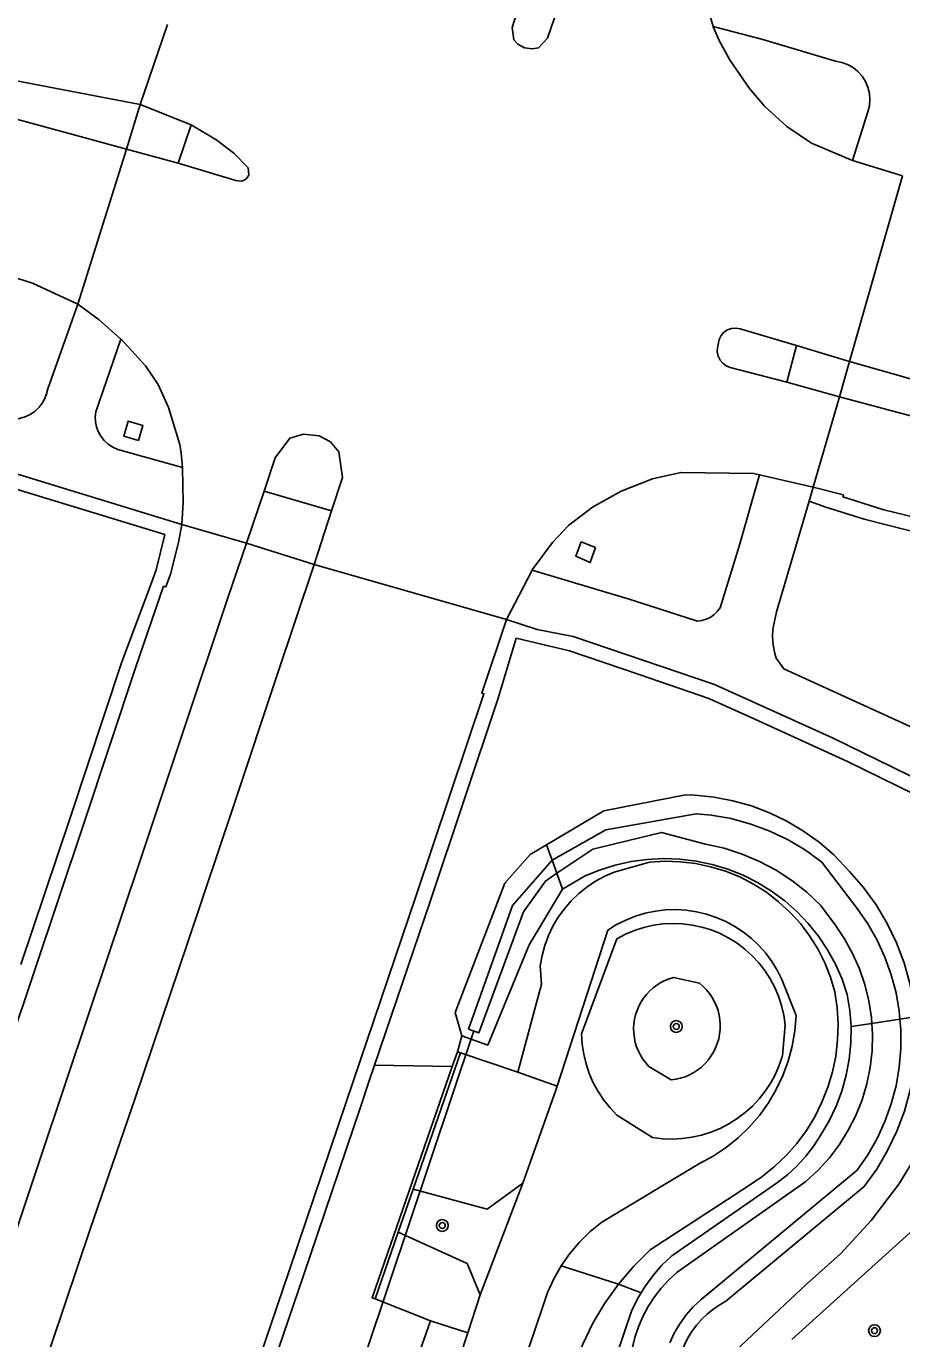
# Model space of a CAD drawing. Extents: x 131000 to 133013, y 393000 to 396501.
# Drawn here: x 131170.8 to 131229.8, y 393483.9 to 393572.3 of the extents above; entities that cross this region are included whole.
import ezdxf

# ---------------------------------------------------------------- set-up
doc = ezdxf.new("R2010")
doc.units = 0
for name, color, linetype in [('gg-knt-BGT kruinlijn', 7, 'Continuous'), ('gg-kwrk-duiker nz buis', 7, 'Continuous'), ('gt-symb-boom', 7, 'Continuous'), ('gx-grn-maaiveld', 7, 'Continuous')]:
    doc.layers.add(name, color=color, linetype=linetype)

# ---------------------------------------------------------------- blocks, each defined once
blk = doc.blocks.new('gt0-BOOM')
at = {"layer": 'gt-symb-boom'}
for radius in [0.4, 0.2]:
    blk.add_circle((0, 0), radius, dxfattribs=at)

msp = doc.modelspace()

# ---------------------------------------------------------------- linework, layer by layer
at = {"layer": 'gg-knt-BGT kruinlijn'}
for p, q in [((131210.63, 393511.795), (131211.25, 393512.107)), ((131211.25, 393512.107), (131211.895, 393512.365)), ((131211.895, 393512.365), (131212.561, 393512.565)), ((131212.561, 393512.565), (131213.241, 393512.706)), ((131213.241, 393512.706), (131213.931, 393512.786)), ((131213.931, 393512.786), (131214.625, 393512.807)), ((131214.625, 393512.807), (131215.319, 393512.766)), ((131215.319, 393512.766), (131216.006, 393512.666)), ((131216.006, 393512.666), (131216.682, 393512.505)), ((131216.682, 393512.505), (131217.341, 393512.286)), ((131217.341, 393512.286), (131217.979, 393512.01)), ((131210.039, 393511.429), (131210.63, 393511.795)), ((131217.979, 393512.01), (131218.59, 393511.68)), ((131218.59, 393511.68), (131219.17, 393511.297)), ((131219.17, 393511.297), (131219.714, 393510.865)), ((131219.714, 393510.865), (131220.218, 393510.387)), ((131220.218, 393510.387), (131220.679, 393509.867)), ((131220.679, 393509.867), (131221.092, 393509.309)), ((131221.092, 393509.309), (131221.455, 393508.717)), ((131221.455, 393508.717), (131221.765, 393508.095)), ((131221.765, 393508.095), (131222.722, 393505.674)), ((131222.722, 393505.674), (131222.638, 393504.636)), ((131222.638, 393504.636), (131222.46, 393503.61)), ((131222.46, 393503.61), (131222.191, 393502.604)), ((131222.191, 393502.604), (131221.832, 393501.626)), ((131221.832, 393501.626), (131221.386, 393500.685)), ((131204.296, 393494.367), (131206.529, 393500.646)), ((131206.618, 393500.92), (131206.529, 393500.646)), ((131221.386, 393500.685), (131220.857, 393499.788)), ((131220.857, 393499.788), (131220.25, 393498.942)), ((131220.25, 393498.942), (131219.568, 393498.155)), ((131219.568, 393498.155), (131218.819, 393497.432)), ((131218.819, 393497.432), (131218.007, 393496.78)), ((131217.14, 393496.203), (131216.224, 393495.707)), ((131218.007, 393496.78), (131217.14, 393496.203)), ((131216.224, 393495.707), (131209.631, 393491.748)), ((131201.897, 393492.633), (131204.296, 393494.367)), ((131196.921, 393493.974), (131201.897, 393492.633)), ((131209.631, 393491.748), (131208.847, 393491.112)), ((131200.555, 393488.966), (131195.911, 393491.063)), ((131208.847, 393491.112), (131208.125, 393490.406)), ((131208.125, 393490.406), (131207.471, 393489.636)), ((131207.471, 393489.636), (131206.892, 393488.809)), ((131201.428, 393486.84), (131200.555, 393488.966)), ((131206.892, 393488.809), (131206.392, 393487.932)), ((131206.392, 393487.932), (131205.976, 393487.012)), ((131200.6, 393484.293), (131201.428, 393486.84)), ((131205.976, 393487.012), (131205.647, 393486.057)), ((131205.647, 393486.057), (131183.555, 393420.538)), ((131200.6, 393484.293), (131200.045, 393482.585))]:
    msp.add_line(p, q, dxfattribs=at)
msp.add_lwpolyline([(131212.403, 393502.729), (131212.238, 393502.995), (131212.096, 393503.274), (131211.979, 393503.565), (131211.887, 393503.864), (131211.823, 393504.171), (131211.785, 393504.482), (131211.774, 393504.795), (131211.791, 393505.107), (131211.835, 393505.417), (131211.906, 393505.722), (131212.003, 393506.02), (131212.126, 393506.308), (131212.274, 393506.585), (131212.445, 393506.847), (131212.638, 393507.093), (131212.852, 393507.322), (131213.085, 393507.531), (131213.335, 393507.719), (131213.601, 393507.885), (131213.881, 393508.026), (131214.171, 393508.143), (131214.471, 393508.234), (131216.218, 393507.843), (131216.462, 393507.633), (131216.687, 393507.402), (131216.89, 393507.152), (131217.071, 393506.885), (131217.227, 393506.604), (131217.358, 393506.31), (131217.463, 393506.005), (131217.541, 393505.692), (131217.59, 393505.374), (131217.612, 393505.053), (131217.605, 393504.731), (131217.57, 393504.411), (131217.507, 393504.095), (131217.416, 393503.786), (131217.299, 393503.486), (131217.155, 393503.197), (131216.987, 393502.922), (131216.795, 393502.664), (131216.582, 393502.423), (131216.348, 393502.201), (131216.095, 393502.002), (131215.826, 393501.825), (131215.542, 393501.672), (131215.246, 393501.545), (131214.94, 393501.445), (131214.626, 393501.372), (131214.307, 393501.327), (131212.801, 393502.246), (131212.592, 393502.479), (131212.403, 393502.729)], dxfattribs=at)
at = {"layer": 'gg-kwrk-duiker nz buis'}
msp.add_line((131193.781, 393483.063), (131200.996, 393504.632), dxfattribs=at)
at = {"layer": 'gx-grn-maaiveld'}
for p, q in [((131180.349, 393572.443), (131178.523, 393567.067)), ((131177.592, 393564.042), (131178.523, 393567.067)), ((131178.523, 393567.067), (131181.955, 393565.68)), ((131181.955, 393565.68), (131181.087, 393563.098)), ((131174.316, 393553.6), (131177.592, 393564.042)), ((131177.592, 393564.042), (131181.087, 393563.098)), ((131229.904, 393562.253), (131226.538, 393563.286)), ((131229.904, 393562.253), (131226.316, 393549.743)), ((131222.103, 393548.34), (131222.756, 393550.816)), ((131222.756, 393550.816), (131226.316, 393549.743)), ((131226.316, 393549.743), (131225.657, 393547.365)), ((131222.103, 393548.34), (131225.657, 393547.365)), ((131223.607, 393540.339), (131223.882, 393541.273)), ((131185.688, 393537.5), (131186.883, 393541.008)), ((131186.883, 393541.008), (131191.41, 393539.669)), ((131190.235, 393536.058), (131191.41, 393539.669)), ((131181.322, 393538.767), (131185.688, 393537.5)), ((131190.235, 393536.058), (131185.688, 393537.5)), ((131203.2, 393532.361), (131190.235, 393536.058)), ((131203.2, 393532.361), (131204.932, 393535.69)), ((131205.912, 393517.169), (131206.282, 393516.146)), ((131206.605, 393515.256), (131209.026, 393516.878)), ((131206.605, 393515.256), (131206.282, 393516.146)), ((131206.605, 393515.256), (131206.99, 393514.193)), ((131206.618, 393500.92), (131210.039, 393511.429)), ((131226.43, 393504.937), (131227.828, 393505.144)), ((131227.828, 393505.144), (131227.829, 393505.134)), ((131229.728, 393505.415), (131227.829, 393505.134)), ((131230.728, 393505.573), (131229.727, 393505.425)), ((131229.727, 393505.425), (131229.728, 393505.415)), ((131200.201, 393504.303), (131199.895, 393503.215)), ((131199.552, 393502.225), (131199.895, 393503.215)), ((131199.895, 393503.215), (131200.104, 393503.146)), ((131199.552, 393502.225), (131194.31, 393502.319)), ((131200.104, 393503.146), (131196.921, 393493.974)), ((131203.966, 393501.863), (131200.104, 393503.146)), ((131206.618, 393500.92), (131203.966, 393501.863)), ((131204.296, 393494.367), (131201.428, 393486.84)), ((131196.921, 393493.974), (131195.911, 393491.063)), ((131194.354, 393486.577), (131195.911, 393491.063)), ((131210.761, 393487.567), (131206.892, 393488.809)), ((131212.284, 393486.989), (131210.761, 393487.567)), ((131198.092, 393485.108), (131194.354, 393486.577)), ((131198.092, 393485.108), (131200.6, 393484.293))]:
    msp.add_line(p, q, dxfattribs=at)
for points in [[(131000, 393583.3), (131008.419, 393583.25), (131022.156, 393582.905), (131035.881, 393582.251), (131049.588, 393581.29), (131060.809, 393580.382), (131071.326, 393579.245), (131084.186, 393577.629), (131095.33, 393575.764), (131109.019, 393572.48), (131117.977, 393569.424), (131124.749, 393567.185), (131129.549, 393565.937), (131138.878, 393563.597), (131147.862, 393561.302), (131157.272, 393558.797), (131170.185, 393555.147), (131170.27, 393555.34), (131171.263, 393555.029), (131174.316, 393553.6)], [(131000, 393579.549), (131000.71, 393579.491), (131016.126, 393577.642), (131031.461, 393575.211), (131081.936, 393566.435), (131116.947, 393560.574), (131134.429, 393557.364), (131142.491, 393555.665), (131150.415, 393553.409), (131154.665, 393551.982), (131157.73, 393550.808), (131165.932, 393547.427), (131170.293, 393545.872), (131170.691, 393545.979), (131171.066, 393546.15), (131171.407, 393546.382), (131171.705, 393546.668), (131171.913, 393546.941), (131172.082, 393547.24), (131172.207, 393547.56), (131172.286, 393547.894), (131174.316, 393553.6)], [(131204.908, 393576.133), (131203.907, 393573.226), (131203.597, 393572.251), (131203.703, 393571.416), (131203.975, 393571.114), (131204.43, 393570.88), (131204.956, 393570.799), (131205.369, 393570.887), (131205.971, 393571.53), (131207.303, 393575.396)], [(131216.241, 393576.294), (131216.461, 393574.631), (131217.128, 393572.323)], [(131226.538, 393563.286), (131223.759, 393564.455), (131222.108, 393565.582), (131220.588, 393566.946), (131219.574, 393568.13), (131218.275, 393570.033), (131217.554, 393571.321), (131217.135, 393572.3), (131217.128, 393572.323)], [(131226.538, 393563.286), (131227.56, 393566.56), (131227.662, 393566.969), (131227.697, 393567.389), (131227.663, 393567.809), (131227.563, 393568.218), (131227.397, 393568.605), (131227.171, 393568.961), (131226.89, 393569.275), (131226.562, 393569.541), (131226.196, 393569.749), (131225.801, 393569.896), (131225.387, 393569.977), (131220.492, 393571.447), (131217.128, 393572.323)], [(131178.523, 393567.067), (131171.243, 393568.457), (131165.182, 393569.63), (131158.482, 393570.911), (131158.3, 393570.918), (131158.124, 393570.874), (131157.967, 393570.782), (131157.826, 393570.627), (131157.742, 393570.436), (131157.671, 393570.126), (131157.649, 393569.96), (131157.672, 393569.793), (131157.741, 393569.64), (131157.843, 393569.516), (131157.974, 393569.424), (131158.125, 393569.369), (131163.236, 393567.976), (131169.348, 393566.3), (131174.229, 393564.967), (131177.592, 393564.042)], [(131181.087, 393563.098), (131184.959, 393561.931), (131185.32, 393561.892), (131185.486, 393561.942), (131185.634, 393562.035), (131185.765, 393562.178), (131185.831, 393562.317), (131185.801, 393562.782), (131184.826, 393563.78), (131183.687, 393564.651), (131181.955, 393565.68)], [(131181.322, 393538.767), (131169.076, 393542.505), (131158.69, 393546.494), (131153.372, 393548.689), (131149.186, 393550.052), (131141.305, 393552.265), (131133.288, 393553.924), (131129.311, 393554.644)], [(131174.316, 393553.6), (131175.756, 393552.55), (131177.216, 393551.253)], [(131222.756, 393550.816), (131218.955, 393551.936), (131218.667, 393551.99), (131218.374, 393551.968), (131218.097, 393551.871), (131217.858, 393551.709), (131217.667, 393551.492), (131217.538, 393551.234), (131217.421, 393550.673), (131217.412, 393550.384), (131217.473, 393550.101), (131217.6, 393549.841), (131217.783, 393549.623), (131218.013, 393549.455), (131218.276, 393549.346), (131222.103, 393548.34)], [(131177.216, 393551.253), (131175.522, 393546.351), (131175.485, 393546.015), (131175.499, 393545.678), (131175.564, 393545.346), (131175.678, 393545.028), (131175.856, 393544.705), (131176.084, 393544.416), (131176.357, 393544.168), (131176.667, 393543.968), (131177.005, 393543.822), (131181.368, 393542.603)], [(131181.368, 393542.603), (131181.284, 393543.557), (131181.178, 393544.145), (131180.434, 393546.644), (131179.718, 393548.201), (131178.865, 393549.445), (131177.225, 393551.245), (131177.216, 393551.253)], [(131241.237, 393545.502), (131235.814, 393547.051), (131226.316, 393549.743)], [(131151.913, 393548.112), (131153.026, 393547.75), (131158.32, 393545.565), (131168.75, 393541.559), (131180.172, 393538.073), (131179.596, 393535.712), (131179.303, 393534.901), (131177.263, 393529.442), (131173.767, 393518.934), (131170.481, 393509.098)], [(131223.882, 393541.273), (131223.883, 393541.277), (131225.657, 393547.365)], [(131241.223, 393543.468), (131236.129, 393544.709), (131230.866, 393545.977), (131225.657, 393547.365)], [(131178.395, 393544.421), (131177.413, 393544.713), (131177.702, 393545.719), (131178.703, 393545.436), (131178.395, 393544.421)], [(131186.883, 393541.008), (131187.618, 393543.245), (131188.61, 393544.564), (131189.53, 393544.843), (131190.581, 393544.73), (131191.34, 393544.326), (131191.903, 393543.661), (131192.142, 393541.922), (131191.41, 393539.669)], [(131181.368, 393542.603), (131181.371, 393542.567), (131181.419, 393540.237), (131181.322, 393538.767)], [(131204.932, 393535.69), (131204.939, 393535.704), (131206.297, 393537.543), (131207.39, 393538.684), (131209.005, 393539.926), (131210.944, 393541.014), (131213.037, 393541.832), (131214.946, 393542.267), (131219.861, 393542.196), (131220.26, 393542.104)], [(131204.932, 393535.69), (131211.464, 393533.718), (131216.083, 393532.254), (131216.374, 393532.289), (131216.657, 393532.369), (131216.923, 393532.492), (131217.186, 393532.671), (131217.415, 393532.892), (131217.603, 393533.149), (131218.893, 393537.305), (131220.26, 393542.104)], [(131223.882, 393541.273), (131223.876, 393541.274), (131220.26, 393542.104)], [(131245.438, 393535.641), (131237.441, 393537.616), (131228.64, 393539.755), (131225.883, 393540.611), (131225.914, 393540.764), (131223.882, 393541.273)], [(131240.376, 393520.747), (131233.515, 393523.726), (131221.893, 393529.027), (131221.392, 393529.745), (131221.286, 393530.061), (131221.181, 393530.656), (131221.143, 393531.202), (131221.163, 393531.709), (131221.411, 393532.871), (131223.607, 393540.339)], [(131241.639, 393535.544), (131232.788, 393537.718), (131227.322, 393539.117), (131224.723, 393539.924), (131223.607, 393540.339)], [(131141.1, 393410.232), (131143.099, 393417.195), (131146.979, 393431.217), (131150.017, 393442.189), (131153.069, 393452.642), (131157.2, 393466.199), (131159.13, 393472.051), (131162.138, 393481.126), (131165.209, 393490.244), (131169.691, 393503.578), (131174.716, 393518.618), (131178.206, 393529.109), (131180.088, 393534.593), (131180.242, 393534.556), (131180.552, 393535.415), (131181.108, 393537.541), (131181.322, 393538.767)], [(131146.136, 393411.564), (131148.085, 393418.296), (131150.502, 393427.188), (131153.205, 393436.943), (131156.236, 393447.613), (131159.117, 393457.347), (131162.018, 393466.818), (131165.285, 393476.595), (131168.364, 393485.837), (131171.76, 393495.945), (131175.11, 393505.947), (131178.497, 393516.045), (131181.395, 393524.751), (131184.405, 393533.743), (131185.688, 393537.5)], [(131209.215, 393537.202), (131208.845, 393536.187), (131207.883, 393536.622), (131208.247, 393537.584), (131209.215, 393537.202)], [(131190.235, 393536.058), (131187.735, 393528.566), (131184.857, 393519.922), (131181.699, 393510.544), (131178.169, 393500.104), (131175.155, 393491.271), (131171.669, 393480.913), (131168.938, 393472.986), (131166.241, 393465.121), (131163.812, 393455.424), (131161.36, 393445.724), (131159.886, 393439.878), (131156.442, 393430.929), (131152.767, 393421.656), (131149.224, 393412.852), (131148.382, 393410.857)], [(131203.2, 393532.361), (131201.54, 393527.396), (131201.686, 393527.35), (131197.103, 393513.684), (131192.41, 393499.824), (131188.568, 393488.475), (131184.162, 393475.505), (131182.119, 393469.867), (131180.076, 393464.911), (131175.927, 393456.326), (131171.794, 393448.062), (131169.14, 393442.914), (131167.855, 393439.886), (131162.626, 393426.837), (131157.815, 393414.892), (131154.235, 393406.181), (131154.037, 393405.688)], [(131232.302, 393520.904), (131225.218, 393524.36), (131217.215, 393527.969), (131207.709, 393531.214), (131205.278, 393531.686), (131203.2, 393532.361)], [(131194.31, 393502.319), (131198.051, 393513.365), (131202.639, 393527.046), (131203.862, 393531.095), (131207.451, 393530.245), (131212.149, 393528.642), (131216.847, 393527.038), (131219.943, 393525.642), (131226.182, 393522.777), (131231.863, 393520.005), (131232.687, 393519.629)], [(131205.912, 393517.169), (131209.764, 393519.47), (131215.282, 393520.541), (131215.902, 393520.53), (131217.195, 393520.394), (131218.472, 393520.148), (131219.722, 393519.793), (131220.938, 393519.331), (131222.108, 393518.765), (131223.226, 393518.101), (131224.282, 393517.343), (131225.269, 393516.496), (131226.317, 393515.385), (131227.27, 393514.293), (131228.122, 393513.121), (131228.865, 393511.878), (131229.494, 393510.573), (131230.005, 393509.216), (131230.392, 393507.82), (131230.652, 393506.395)], [(131229.727, 393505.425), (131229.681, 393505.959), (131229.463, 393507.203), (131229.138, 393508.422), (131228.709, 393509.609), (131228.179, 393510.754), (131227.551, 393511.849), (131226.831, 393512.886), (131224.462, 393516.001), (131223.355, 393516.804), (131222.181, 393517.504), (131220.948, 393518.096), (131219.667, 393518.575), (131218.349, 393518.937), (131217.003, 393519.18), (131215.991, 393519.269), (131209.892, 393518.184), (131206.282, 393516.146)], [(131227.828, 393505.144), (131227.802, 393505.548), (131227.631, 393506.663), (131227.361, 393507.758), (131226.995, 393508.824), (131226.537, 393509.854), (131225.988, 393510.839), (131225.355, 393511.772), (131224.373, 393513.097), (131223.448, 393513.973), (131222.448, 393514.762), (131221.382, 393515.459), (131220.258, 393516.057), (131219.084, 393516.553), (131217.871, 393516.941), (131216.628, 393517.219), (131213.65, 393518.008), (131209.026, 393516.878)], [(131200.201, 393504.303), (131199.754, 393505.868), (131203.101, 393514.581), (131204.809, 393516.51), (131205.912, 393517.169)], [(131206.605, 393515.256), (131205.827, 393514.735), (131204.343, 393512.648), (131201.339, 393504.504), (131200.651, 393504.752), (131203.61, 393513.084), (131206.282, 393516.146)], [(131210.761, 393487.567), (131211.777, 393488.765), (131212.888, 393489.876), (131219.518, 393494.206), (131220.421, 393494.81), (131221.269, 393495.489), (131222.055, 393496.239), (131222.773, 393497.054), (131223.418, 393497.928), (131223.985, 393498.855), (131224.47, 393499.827), (131224.869, 393500.838), (131225.179, 393501.879), (131225.398, 393502.943), (131225.525, 393504.022), (131225.557, 393505.108), (131225.496, 393506.193), (131225.341, 393507.268), (131225.044, 393508.264), (131224.66, 393509.23), (131224.19, 393510.157), (131223.64, 393511.039), (131223.013, 393511.868), (131222.314, 393512.637), (131221.549, 393513.341), (131220.724, 393513.974), (131219.846, 393514.53), (131218.922, 393515.006), (131217.959, 393515.396), (131216.964, 393515.7), (131215.947, 393515.913), (131214.915, 393516.034), (131213.875, 393516.062), (131212.838, 393515.997), (131210.473, 393515.334), (131209.827, 393515.055), (131209.209, 393514.719), (131208.624, 393514.329), (131208.076, 393513.889), (131207.569, 393513.4), (131207.108, 393512.869), (131206.697, 393512.299), (131206.338, 393511.693), (131206.035, 393511.059), (131205.79, 393510.399), (131205.605, 393509.72), (131205.482, 393509.028), (131205.569, 393507.794), (131203.966, 393501.863)], [(131226.43, 393504.937), (131226.352, 393506.005), (131226.178, 393507.089), (131225.82, 393508.131), (131225.374, 393509.138), (131224.843, 393510.103), (131224.23, 393511.019), (131223.542, 393511.878), (131222.782, 393512.676), (131221.956, 393513.405), (131221.07, 393514.06), (131220.132, 393514.637), (131219.147, 393515.13), (131218.124, 393515.538), (131217.069, 393515.856), (131215.991, 393516.081), (131214.897, 393516.214), (131213.796, 393516.251), (131212.696, 393516.194), (131211.605, 393516.043), (131210.531, 393515.798), (131209.482, 393515.462), (131208.504, 393515.086), (131206.99, 393514.193)], [(131200.201, 393504.303), (131201.947, 393503.675), (131204.743, 393510.427), (131206.99, 393514.193)], [(131214.382, 393497.343), (131215.047, 393497.376), (131215.706, 393497.466), (131216.355, 393497.611), (131216.989, 393497.811), (131217.604, 393498.065), (131218.195, 393498.371), (131218.758, 393498.725), (131219.288, 393499.127), (131219.782, 393499.573), (131220.236, 393500.058), (131220.648, 393500.582), (131221.012, 393501.138), (131221.328, 393501.723), (131221.593, 393502.333), (131221.805, 393502.964), (131221.985, 393505.047), (131221.893, 393505.698), (131221.744, 393506.339), (131221.54, 393506.965), (131221.283, 393507.57), (131220.974, 393508.151), (131220.615, 393508.703), (131220.21, 393509.222), (131219.762, 393509.703), (131219.273, 393510.144), (131218.748, 393510.54), (131218.191, 393510.89), (131217.605, 393511.189), (131216.995, 393511.437), (131216.367, 393511.631), (131215.723, 393511.769), (131215.071, 393511.851), (131214.413, 393511.876), (131213.756, 393511.843), (131213.104, 393511.754), (131212.463, 393511.609), (131211.836, 393511.408), (131211.229, 393511.153), (131210.647, 393510.847), (131208.267, 393504.433), (131208.308, 393503.752), (131208.408, 393503.077), (131208.567, 393502.414), (131208.784, 393501.767), (131209.056, 393501.141), (131209.382, 393500.542), (131209.758, 393499.974), (131210.184, 393499.44), (131210.654, 393498.946), (131213.057, 393497.448), (131213.717, 393497.367), (131214.382, 393497.343)], [(131235.582, 393506.576), (131235.6, 393505.773), (131235.494, 393504.798), (131235.302, 393503.836), (131235.028, 393502.894), (131234.672, 393501.98), (131234.238, 393501.101), (131231.248, 393496.908), (131229.639, 393494.306), (131227.789, 393491.869), (131225.715, 393489.62), (131223.436, 393487.58), (131219.03, 393483.435), (131218.056, 393482.376), (131217.182, 393481.233), (131216.415, 393480.015), (131215.762, 393478.733), (131215.227, 393477.397), (131210.427, 393464.563), (131205.479, 393450.198), (131200.944, 393435.699), (131196.825, 393421.075), (131194.459, 393410.492), (131180.307, 393414.725)], [(131230.728, 393505.573), (131230.785, 393504.952), (131230.788, 393503.503), (131230.662, 393502.06), (131230.407, 393500.633), (131230.025, 393499.236), (131229.521, 393497.877), (131228.897, 393496.57), (131228.159, 393495.323), (131227.312, 393494.147), (131217.995, 393486.415), (131217.547, 393486.161), (131217.122, 393485.871), (131216.723, 393485.545), (131216.353, 393485.188), (131216.014, 393484.8), (131215.709, 393484.386), (131215.439, 393483.947), (131215.208, 393483.487), (131192.369, 393416.043)], [(131211.678, 393483.237), (131211.858, 393483.977), (131212.099, 393484.699), (131212.4, 393485.398), (131212.76, 393486.07), (131213.175, 393486.709), (131213.642, 393487.31), (131214.158, 393487.87), (131214.72, 393488.384), (131223.384, 393494.478), (131224.211, 393495.244), (131224.967, 393496.081), (131225.646, 393496.981), (131226.242, 393497.938), (131226.751, 393498.944), (131227.169, 393499.991), (131227.492, 393501.071), (131227.719, 393502.176), (131227.846, 393503.296), (131227.874, 393504.423), (131227.829, 393505.134)], [(131212.284, 393486.989), (131212.525, 393487.387), (131213.074, 393488.139), (131213.687, 393488.84), (131214.359, 393489.484), (131221.468, 393494.425), (131222.159, 393494.958), (131222.802, 393495.548), (131223.39, 393496.192), (131223.921, 393496.885), (131224.39, 393497.621), (131224.947, 393498.567), (131225.421, 393499.557), (131225.807, 393500.585), (131226.103, 393501.642), (131226.307, 393502.72), (131226.417, 393503.813), (131226.432, 393504.91), (131226.43, 393504.937)], [(131229.728, 393505.415), (131229.79, 393504.702), (131229.79, 393503.44), (131229.681, 393502.183), (131229.464, 393500.939), (131229.139, 393499.72), (131228.711, 393498.533), (131228.181, 393497.387), (131227.554, 393496.292), (131226.834, 393495.255), (131216.317, 393486.547), (131215.789, 393486.045), (131215.31, 393485.495), (131214.884, 393484.904), (131214.514, 393484.276), (131214.205, 393483.616)], [(131146.242, 393383.504), (131150.865, 393395.106), (131154.965, 393405.315), (131155.161, 393405.805), (131157.244, 393410.872), (131158.741, 393414.515), (131163.554, 393426.464), (131168.78, 393439.505), (131170.046, 393442.489), (131172.686, 393447.609), (131176.824, 393455.885), (131180.989, 393464.503), (131183.052, 393469.506), (131185.106, 393475.174), (131189.515, 393488.154), (131193.357, 393499.503), (131193.913, 393501.145), (131194.31, 393502.319)], [(131199.552, 393502.225), (131194.149, 393486.658), (131194.354, 393486.577)], [(131233.768, 393494.037), (131232.376, 393492.909), (131231.094, 393491.658), (131222.438, 393483.837)], [(131210.761, 393487.567), (131209.845, 393486.29), (131209.036, 393484.943), (131208.34, 393483.534), (131207.761, 393482.074), (131187.219, 393420.128), (131188.496, 393417.341)], [(131212.284, 393486.989), (131212.043, 393486.591), (131211.633, 393485.755), (131188.496, 393417.341)], [(131115.162, 393251.552), (131118.673, 393260.727), (131132.92, 393297.321), (131142.117, 393323.011), (131152.805, 393353.245), (131162.583, 393382.901), (131166.116, 393392.986), (131174.16, 393416.64), (131194.718, 393475.526), (131198.092, 393485.108)]]:
    msp.add_lwpolyline(points, dxfattribs=at)

# ---------------------------------------------------------------- block references
at = {"layer": 'gt-symb-boom'}
for p in [(131214.65, 393504.93), (131198.878, 393491.521), (131228.01, 393484.437)]:
    msp.add_blockref('gt0-BOOM', p, dxfattribs=at)

doc.saveas('drawing.dxf')
